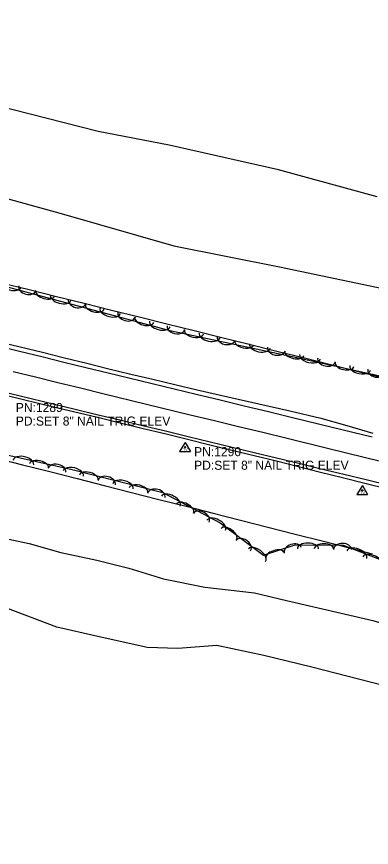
# Model space of a CAD drawing. Extents: x 1441650 to 1491889, y 345904 to 358319.
# Drawn here: x 1476884.9 to 1477081.5, y 346972.5 to 347432.2 of the extents above; entities that cross this region are included whole.
import ezdxf

# ---------------------------------------------------------------- set-up
doc = ezdxf.new("R2010")
doc.units = 0
for name, color, linetype in [('S_EDGE_PAVEMENT', 7, 'Continuous'), ('S_PAVEMENT_CROWN', 7, 'Continuous'), ('S_SECONDARY_CTL', 7, 'Continuous'), ('S_SECONDARY_CTL_ANNOT', 7, 'Continuous'), ('S_SHOULDER', 7, 'Continuous'), ('S_STREAM', 7, 'Continuous'), ('S_TREE', 7, 'Continuous')]:
    doc.layers.add(name, color=color, linetype=linetype)

msp = doc.modelspace()

# ---------------------------------------------------------------- linework, layer by layer
at = {"layer": 'S_EDGE_PAVEMENT'}
for points in [[(1476862.35, 347252.92), (1476886.57, 347247.04), (1476898.84, 347244.07), (1476911.1, 347241.09), (1476923.36, 347238.12), (1476935.62, 347235.15), (1476947.82, 347232.19), (1476960.02, 347229.24), (1476972.22, 347226.29), (1476984.42, 347223.33), (1476997.76, 347220.11), (1477011.1, 347216.88), (1477024.44, 347213.65), (1477037.78, 347210.43), (1477059.83, 347205.04), (1477081.89, 347199.65)], [(1476880.85, 347223.89), (1476893, 347220.94), (1476905.15, 347217.99), (1476917.3, 347215.05), (1476929.45, 347212.1), (1476942.08, 347209.05), (1476954.7, 347206), (1476967.33, 347202.95), (1476979.96, 347199.9), (1476992.18, 347196.95), (1477004.4, 347194.01), (1477016.62, 347191.06), (1477028.84, 347188.11), (1477041.28, 347185.09), (1477053.72, 347182.07), (1477066.15, 347179.05), (1477078.59, 347176.03), (1477091.29, 347172.95)]]:
    msp.add_lwpolyline(points, dxfattribs=at)
at = {"layer": 'S_PAVEMENT_CROWN'}
msp.add_lwpolyline([(1476882.93, 347235.84), (1476895.37, 347232.82), (1476907.81, 347229.8), (1476920.25, 347226.77), (1476932.69, 347223.75), (1476956.89, 347217.85), (1476981.09, 347211.95), (1476994.51, 347208.7), (1477007.93, 347205.45), (1477021.35, 347202.2), (1477034.77, 347198.95), (1477056.48, 347193.63), (1477078.2, 347188.32), (1477091.99, 347184.96)], dxfattribs=at)
at = {"layer": 'S_SECONDARY_CTL'}
for p, q in [((1476978.28, 347196.58), (1476975.27, 347191.63)), ((1476978.28, 347196.58), (1476981.23, 347191.63)), ((1476975.27, 347191.63), (1476981.23, 347191.63)), ((1477076.49, 347172.68), (1477073.48, 347167.73)), ((1477076.49, 347172.68), (1477079.43, 347167.73)), ((1477073.48, 347167.73), (1477079.43, 347167.73))]:
    msp.add_line(p, q, dxfattribs=at)
for centre, radius in [((1476978.28, 347193.97), 0.311), ((1476978.28, 347193.97), 0.183), ((1476978.28, 347193.97), 0.103), ((1477076.49, 347170.07), 0.311), ((1477076.49, 347170.07), 0.183), ((1477076.49, 347170.07), 0.103)]:
    msp.add_circle(centre, radius, dxfattribs=at)
at = {"layer": 'S_SHOULDER'}
for points in [[(1476862.85, 347255.28), (1476886.96, 347249.53), (1476899.24, 347246.48), (1476911.51, 347243.42), (1476923.79, 347240.37), (1476936.07, 347237.32), (1476948.27, 347234.43), (1476960.47, 347231.53), (1476972.68, 347228.64), (1476984.88, 347225.75), (1477002.01, 347221.83), (1477019.15, 347217.91), (1477036.29, 347213.99), (1477053.42, 347210.07), (1477067.9, 347205.87), (1477082.38, 347201.67)], [(1476880.41, 347222.42), (1476904.67, 347216.55), (1476928.93, 347210.69), (1476941.6, 347207.6), (1476954.28, 347204.52), (1476966.96, 347201.44), (1476979.64, 347198.35), (1476991.95, 347195.35), (1477004.26, 347192.35), (1477016.57, 347189.34), (1477028.87, 347186.34), (1477041.1, 347183.26), (1477053.33, 347180.19), (1477065.56, 347177.11), (1477077.79, 347174.03), (1477090.56, 347170.98)]]:
    msp.add_lwpolyline(points, dxfattribs=at)
at = {"layer": 'S_STREAM'}
for points in [[(1476506.57, 347432.2), (1476556.36, 347416.32), (1476577.06, 347407.79), (1476600.07, 347401.52), (1476630.48, 347394.74), (1476700.49, 347374.55), (1476718.42, 347367.7), (1476745.16, 347360.81), (1476781.21, 347351.05), (1476865.99, 347335.16), (1476909.59, 347323.35), (1476971.97, 347305.38), (1477030.55, 347293.76), (1477110.8, 347277.04), (1477180.66, 347265.8), (1477217.94, 347258.33), (1477256.74, 347239.58), (1477326.7, 347222.03), (1477419.8, 347198.07), (1477472.59, 347185.56), (1477520.85, 347174.64), (1477576.79, 347161.33)], [(1477084.69, 347332.57), (1477030.05, 347347.5), (1476969.37, 347361.02), (1476930.07, 347368.66), (1476854.6, 347387.85)], [(1476865.74, 347146.16), (1476891.85, 347140.69), (1476909.48, 347135.69), (1476929.31, 347131.43), (1476947.18, 347126.98), (1476966.29, 347121.16), (1476989.13, 347116.45), (1477016.79, 347113.38), (1477034.39, 347109.18), (1477082.25, 347098.12), (1477127.68, 347084.68), (1477168.15, 347075.82), (1477185.65, 347067.19), (1477208.72, 347058.92), (1477231.88, 347050.95), (1477252.69, 347047.74), (1477268.54, 347045.84), (1477288.99, 347044.21), (1477310.92, 347040.05), (1477364.9, 347024.95), (1477433.06, 347004.5), (1477476.49, 346995.26)], [(1477473.51, 346972.52), (1477388.25, 346992.13), (1477322.31, 347008.85), (1477298.23, 347010.47), (1477274.29, 347012.6), (1477252.28, 347017.5), (1477226.01, 347027.71), (1477199.41, 347033.64), (1477168.24, 347043.49), (1477150.63, 347047.66), (1477125.76, 347053.61), (1477088, 347062.03), (1477048.47, 347072.3), (1477021.9, 347078.75), (1476995.83, 347084.14), (1476974.27, 347082.55), (1476957.27, 347083.14), (1476929.97, 347089.22), (1476907.28, 347094.39), (1476878.87, 347105.08)]]:
    msp.add_lwpolyline(points, dxfattribs=at)
at = {"layer": 'S_TREE'}
for points in [[(1477189.5, 347324.92), (1477183.19, 347303), (1477178.79, 347282.52), (1477181.02, 347251.22), (1477180.94, 347233.24), (1477177.74, 347219.44), (1477166.67, 347215.57), (1477037.56, 347243.95), (1476970.81, 347258.17), (1476861.73, 347287.25), (1476725.17, 347319.16), (1476613.54, 347349.66), (1476568.05, 347353.09), (1476553.67, 347356.33), (1476538.9, 347367.38)], [(1476876.57, 347284.95), (1476891.83, 347281.16), (1476907.08, 347277.38), (1476922.33, 347273.59), (1476937.58, 347269.81), (1476952.84, 347266.02), (1476968.09, 347262.24), (1476983.34, 347258.45), (1476998.59, 347254.67), (1477013.85, 347250.88), (1477029.1, 347247.09), (1477044.35, 347243.31), (1477059.6, 347239.52), (1477074.86, 347235.74), (1477090.11, 347231.95)], [(1476876.57, 347284.95), (1476891.83, 347281.16), (1476907.08, 347277.38), (1476922.33, 347273.59), (1476937.58, 347269.81), (1476952.84, 347266.02), (1476968.09, 347262.24), (1476983.34, 347258.45), (1476998.59, 347254.66), (1477013.85, 347250.88), (1477029.1, 347247.09), (1477044.35, 347243.31), (1477059.6, 347239.52), (1477074.86, 347235.74), (1477090.11, 347231.95)], [(1476542.88, 347267.52), (1476627.65, 347248.59), (1476702.18, 347231.65), (1476829.11, 347200.9), (1476915.68, 347181.7), (1476966.03, 347168.82), (1476997.64, 347152.03), (1477021.8, 347134.12), (1477039.29, 347139.85), (1477065.92, 347139.73), (1477093.23, 347129.18), (1477117.74, 347116.18), (1477144.49, 347120.49), (1477175.18, 347113.49), (1477190.22, 347101.53), (1477193.82, 347083.58), (1477193.07, 347067.47), (1477190.21, 347049.46), (1477186.26, 347031.74), (1477183.03, 347014.56), (1477182.5, 347001.82)], [(1476873.1, 347188.09), (1476888.19, 347184.25), (1476903.29, 347180.42), (1476918.39, 347176.58), (1476933.49, 347172.75), (1476948.59, 347168.91), (1476963.69, 347165.07), (1476978.79, 347161.24), (1476993.89, 347157.4), (1477008.99, 347153.56), (1477024.09, 347149.73), (1477039.19, 347145.89), (1477054.29, 347142.06), (1477069.39, 347138.22), (1477082.01, 347135.03)], [(1476873.1, 347188.09), (1476888.2, 347184.25), (1476903.29, 347180.42), (1476918.39, 347176.58), (1476933.49, 347172.75), (1476948.59, 347168.91), (1476963.69, 347165.07), (1476978.79, 347161.24), (1476993.89, 347157.4), (1477008.99, 347153.57), (1477024.09, 347149.73), (1477039.19, 347145.89), (1477054.29, 347142.06), (1477069.39, 347138.22), (1477082.01, 347135.04)]]:
    msp.add_lwpolyline(points, dxfattribs=at)
for centre, major_axis, ratio, start_param, end_param in [((1476881.87, 347284.08), (5.67, -1.51), 0.549905, 3.141593, 6.283185), ((1476890.88, 347281.95), (4.79, -1.28), 0.685093, 3.141593, 6.283185), ((1476900.77, 347279.04), (5.17, -1.38), 0.540527, 3.141593, 6.283185), ((1476909.34, 347276.75), (5.67, -1.51), 0.549905, 3.141593, 6.283185), ((1476918.35, 347274.62), (4.79, -1.28), 0.685093, 3.141593, 6.283185), ((1476928.24, 347271.72), (5.17, -1.38), 0.540527, 3.141593, 6.283185), ((1476936.8, 347269.43), (5.67, -1.51), 0.549905, 3.141593, 6.283185), ((1476945.82, 347267.3), (4.79, -1.28), 0.685093, 3.141593, 6.283185), ((1476955.7, 347264.39), (5.17, -1.38), 0.540527, 3.141593, 6.283185), ((1476964.27, 347262.11), (5.67, -1.51), 0.549905, 3.141593, 6.283185), ((1476973.19, 347260.1), (4.85, -1.03), 0.685107, 3.141789, 6.283382), ((1476983.21, 347257.7), (5.23, -1.11), 0.540539, 3.141709, 6.283302), ((1476991.89, 347255.85), (5.74, -1.22), 0.549916, 3.141713, 6.283305), ((1477000.99, 347254.18), (4.85, -1.03), 0.685107, 3.141789, 6.283382), ((1477011.02, 347251.78), (5.23, -1.11), 0.540539, 3.141709, 6.283302), ((1477019.69, 347249.93), (5.74, -1.22), 0.549916, 3.141713, 6.283305), ((1477028.8, 347248.26), (4.85, -1.03), 0.685107, 3.141789, 6.283382), ((1477038.83, 347245.85), (5.22, -1.15), 0.54053, 3.141641, 6.283233), ((1477047.49, 347243.94), (5.73, -1.26), 0.549908, 3.141642, 6.283235), ((1477056.59, 347242.21), (4.84, -1.06), 0.685096, 3.141674, 6.283266), ((1477066.6, 347239.74), (5.22, -1.15), 0.54053, 3.141641, 6.283233), ((1477075.26, 347237.84), (5.73, -1.26), 0.549908, 3.141642, 6.283235), ((1477084.36, 347236.11), (4.84, -1.06), 0.685096, 3.141674, 6.283266), ((1476888.65, 347185.53), (-5.73, 1.27), 0.549228, 3.141714, 6.283307), ((1476897.31, 347183.61), (-5.22, 1.16), 0.539862, 3.14171, 6.283303), ((1476907.31, 347181.12), (-4.84, 1.07), 0.68425, 3.141791, 6.283384), ((1476916.33, 347179.35), (-5.68, 1.46), 0.54924, 3.141857, 6.28345), ((1476924.92, 347177.15), (-5.18, 1.33), 0.539874, 3.141849, 6.283442), ((1476934.84, 347174.35), (-4.8, 1.23), 0.684264, 3.142026, 6.283618), ((1476943.87, 347172.3), (-5.68, 1.46), 0.54924, 3.141857, 6.28345), ((1476952.46, 347170.11), (-5.18, 1.33), 0.539874, 3.141849, 6.283442), ((1476962.38, 347167.3), (-4.8, 1.23), 0.684264, 3.142026, 6.283618), ((1476970.42, 347164.09), (-5.18, 2.75), 0.54931, 3.141593, 6.283185), ((1476978.25, 347159.93), (-4.72, 2.51), 0.539942, 3.141593, 6.283185), ((1476987.23, 347154.87), (-4.38, 2.32), 0.684351, 3.141593, 6.283185), ((1476995.53, 347150.76), (-5.18, 2.75), 0.54931, 3.141593, 6.283185), ((1477002.48, 347145.81), (-4.29, 3.18), 0.540347, 3.140298, 6.28189), ((1477010.59, 347139.47), (-3.98, 2.94), 0.684863, 3.139404, 6.280997), ((1477018.18, 347134.17), (-4.71, 3.49), 0.549721, 3.140256, 6.281849), ((1477037.97, 347136.91), (-4.71, -1.54), 0.684473, 3.141593, 6.283185), ((1477046.37, 347137.7), (-5.87, 0.03), 0.549246, 3.141593, 6.283185), ((1477055.23, 347137.66), (-5.35, 0.02), 0.53988, 3.141593, 6.283185), ((1477065.53, 347137.35), (-4.96, 0.02), 0.684272, 3.141593, 6.283185), ((1477073.44, 347134.55), (-5.47, 2.11), 0.549259, 3.141593, 6.283185), ((1477028.1, 347133.95), (-5.08, -1.67), 0.540039, 3.141593, 6.283185), ((1477081.72, 347131.35), (-4.99, 1.93), 0.539892, 3.141593, 6.283185)]:
    msp.add_ellipse(centre, major_axis=major_axis, ratio=ratio, start_param=start_param, end_param=end_param, dxfattribs=at)

# ---------------------------------------------------------------- texts
at = {"layer": 'S_SECONDARY_CTL'}
for p in [(1476977.07, 347191.96), (1477075.28, 347168.06)]:
    msp.add_text('TV', height=1.5, rotation=360, dxfattribs=at).set_placement(p)
at = {"layer": 'S_SECONDARY_CTL_ANNOT'}
for s, p in [('PN:1289', (1476884.48, 347213.41)), ('PD:SET 8" NAIL TRIG ELEV', (1476884.48, 347205.91)), ('PN:1290', (1476983.28, 347188.97)), ('PD:SET 8" NAIL TRIG ELEV', (1476983.28, 347181.47))]:
    msp.add_text(s, height=5, dxfattribs=at).set_placement(p)

doc.saveas('drawing.dxf')
